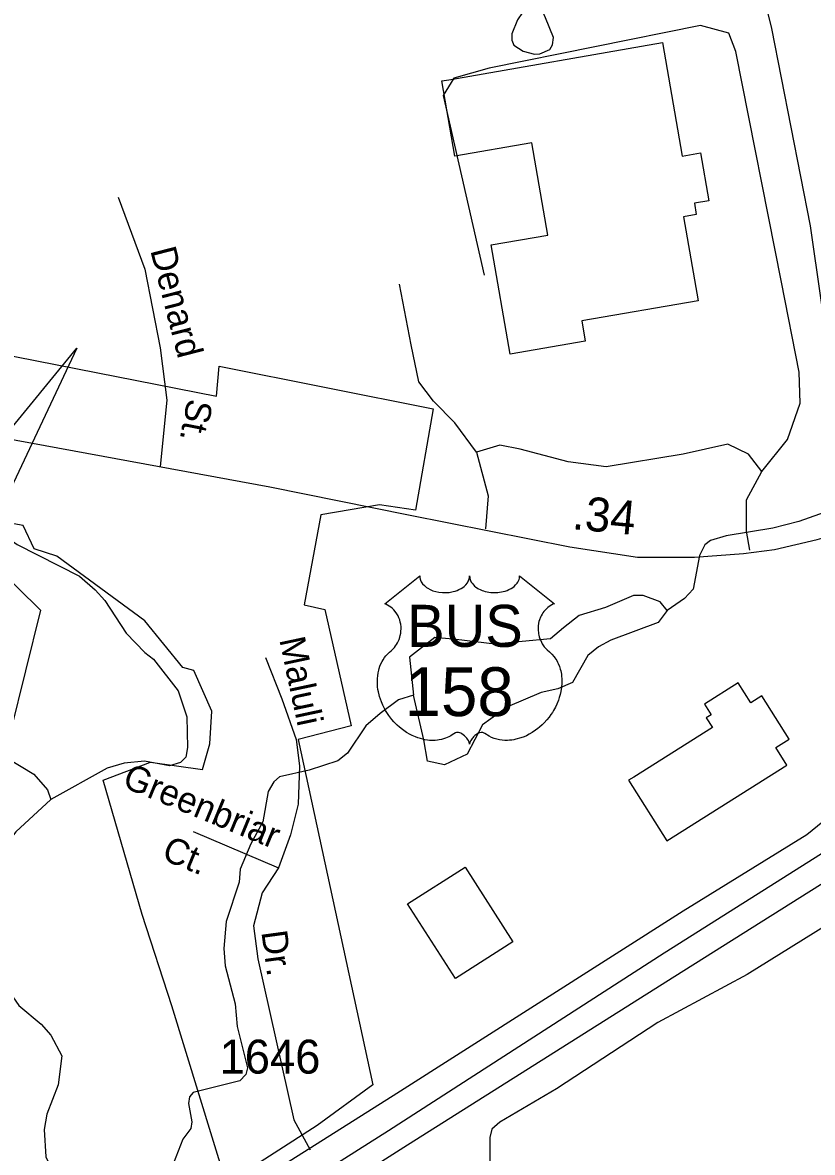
# Model space of a CAD drawing. Extents: x 2056842 to 2160602, y 826753 to 1016856.
# Drawn here: x 2128651 to 2131561, y 930955 to 935117 of the extents above; entities that cross this region are included whole.
import ezdxf

# ---------------------------------------------------------------- set-up
doc = ezdxf.new("R2010")
doc.units = 0
for name, color, linetype in [('Exist Boundary Political City Limit New', 7, 'Continuous'), ('Exist Cultural Warehouse Building Footprint', 7, 'Continuous'), ('Exist Hydrographic Creek Single Shore', 7, 'Continuous'), ('Exist Hydrographic Misc Water Feature', 7, 'Continuous'), ('Exist Road Non-System Type 51', 7, 'Continuous'), ('Exist Road Non-System Type 51 Label', 7, 'Continuous'), ('Exist Road Primary Interstate Divided Center Attributed', 7, 'Continuous'), ('Exist Road Primary US Attributed', 7, 'Continuous'), ('Exist Road Primary US Mileage Hundredths English Label', 7, 'Continuous'), ('Exist Road Primary US Shield CELL', 7, 'Continuous'), ('Exist Road Primary US Shield Number Label', 7, 'Continuous'), ('Exist Road Secondary Structure Culvert Attributed CELL', 7, 'Continuous'), ('Exist Road Secondary Type 51 Attributed', 7, 'Continuous'), ('Exist Road Secondary Type 51 Label', 7, 'Continuous'), ('Exist Road Secondary Type 51 Number Label', 7, 'Continuous'), ('Map Preparation Boundary City Limit Buffer Line', 7, 'Continuous')]:
    doc.layers.add(name, color=color, linetype=linetype)

msp = doc.modelspace()

# ---------------------------------------------------------------- linework, layer by layer
at = {"layer": 'Exist Boundary Political City Limit New'}
for points in [[(2128258.2, 933958.1), (2129364.5, 933740.9), (2129375.2, 933851.9), (2130163, 933694.2), (2130097.8, 933321.3), (2129965.2, 933341.1), (2129749.8, 933304.4), (2129687.5, 932972.9), (2129764.5, 932955.2), (2129861.2, 932526.2), (2129666.5, 932476.4), (2129941, 931203.8), (2129736.2, 931054.1), (2129401.8, 930839.4), (2129200.5, 931495.5), (2129091, 931832.1), (2128947.2, 932326.6), (2129122.5, 932392.8), (2129313, 932366), (2129340, 932459.9), (2129348, 932580.6), (2129281, 932730.8), (2129240.8, 932741.5), (2129101, 932913.1), (2128776.5, 933151.8), (2128693.2, 933178.7), (2128653, 933264.5), (2128542.8, 933284.5)], [(2128461.8, 933201.6), (2128716.5, 932952.1), (2128605.8, 932505.3)]]:
    msp.add_lwpolyline(points, dxfattribs=at)
at = {"layer": 'Exist Cultural Warehouse Building Footprint'}
for points in [[(2130220.5, 934906.6), (2131008, 935043.4), (2131080.5, 934625.8), (2131148.1, 934637.5), (2131178.8, 934460.7), (2131125.7, 934451.5), (2131132.8, 934410.5), (2131085.4, 934402.2), (2131139.1, 934092.6), (2130710.6, 934018.2), (2130723.4, 933944.2), (2130446.5, 933896.1), (2130376.7, 934298.1), (2130586.1, 934334.5), (2130527, 934674.7), (2130243, 934625.4), (2130194.9, 934902.2)], [(2131024.7, 932102.6), (2131466.3, 932381.7), (2131425.5, 932446.3), (2131475.2, 932477.7), (2131374.4, 932637.3), (2131333.3, 932611.3), (2131286.8, 932684.8), (2131162.8, 932606.4), (2131187.3, 932567.7), (2131169.5, 932556.5), (2131192.1, 932520.8), (2130902.6, 932337.9), (2130883.6, 932325.9)], [(2130281, 932006.2), (2130457, 931730.5), (2130245, 931595.2), (2130069.1, 931871)]]:
    msp.add_lwpolyline(points, close=True, dxfattribs=at)
at = {"layer": 'Exist Hydrographic Creek Single Shore'}
for points in [[(2128564.2, 933427.6), (2128548.8, 933275.7), (2128570.3, 933237.7), (2128631.1, 933194.1), (2128860.3, 933077.6), (2128918.6, 933028.1), (2128953.6, 932988.1), (2129032.2, 932868.3), (2129100.5, 932796.7), (2129132.5, 932772.7), (2129223.3, 932655), (2129255.4, 932559.2), (2129258, 932447.3), (2129252.3, 932411.3), (2129232.2, 932391.4), (2129192.3, 932379.1), (2129100.1, 932396.7), (2129024.5, 932388.5), (2128962.4, 932370.1), (2128755, 932255.3)], [(2128755, 932255.3), (2128625.5, 932136.6), (2128541.9, 932030.4), (2128538.2, 931994.3), (2128544.4, 931958.1), (2128576.5, 931880.3), (2128586.8, 931836.5), (2128579.3, 931698.5), (2128591.8, 931572.6), (2128614.2, 931528.5), (2128636.2, 931496.9), (2128718.7, 931427.2), (2128754.6, 931387.1), (2128795, 931311.5), (2128781.6, 931203.5), (2128740, 931095.4), (2128730.3, 931039.2), (2128736.8, 930939.3), (2128750.9, 930907.2), (2128796.9, 930865.5), (2128931.4, 930782), (2128965.7, 930730.1)]]:
    msp.add_lwpolyline(points, dxfattribs=at)
at = {"layer": 'Exist Hydrographic Misc Water Feature'}
for points in [[(2130473.9, 935127.4), (2130453.6, 935075.4), (2130453.6, 935052.6), (2130460, 935033.6), (2130495.4, 935012.1), (2130537.2, 935000.7), (2130556.2, 935001.9), (2130593, 935018.4), (2130603.1, 935034.9), (2130606.9, 935062.7), (2130577.8, 935135), (2130560, 935174.3), (2130532.2, 935192), (2130518.2, 935190.7), (2130492.9, 935154), (2130473.9, 935127.4)], [(2131721.9, 933354.1), (2131510, 933279.3), (2131414.3, 933254.9), (2131242.7, 933226.1), (2131184.6, 933209.9), (2131164.5, 933193.8), (2131144.9, 933153.7), (2131121.3, 933029.6), (2131089.7, 932995.5), (2131025.7, 932951.2)], [(2131025.7, 932951.2), (2130999.7, 932983), (2130937.5, 933006.8), (2130901.7, 933006.7), (2130797.7, 932962.2), (2130701.7, 932933.5), (2130643.4, 932887.9), (2130595.3, 932847.3), (2130491.4, 932837.2), (2130390.1, 932827.1), (2130248.2, 932844.8), (2130169.7, 932852.4), (2130076.5, 932779.1), (2130091.1, 932639.1)], [(2131025.7, 932951.2), (2130991.9, 932907), (2130818.2, 932842.3), (2130772.3, 932818.1), (2130732.7, 932785.9), (2130676.9, 932685.8), (2130623.2, 932663.5), (2130561.1, 932649.3)], [(2130091.1, 932639.1), (2130035.3, 932622.9), (2129967.6, 932572.6), (2129915.8, 932526.4), (2129848.1, 932426.1), (2129812.4, 932398), (2129706.4, 932363.4), (2129596.7, 932339), (2129576.6, 932320.9), (2129554.9, 932284.8), (2129535.4, 932172.7), (2129491.7, 932092.5), (2129452.1, 931998.4), (2129448.5, 931950.3), (2129400.9, 931806.2), (2129391.5, 931706.2), (2129397.6, 931642.1), (2129434.3, 931502.4), (2129440.7, 931418.4), (2129479.4, 931266.6), (2129473.5, 931242.6), (2129451.5, 931218.5), (2129279.7, 931175.8), (2129266, 931159.7), (2129261.9, 931135.7), (2129274.2, 931067.7), (2129270.5, 931043.7), (2129240.5, 931003.6), (2129206.9, 930915.4)], [(2130561.1, 932649.3), (2130437.4, 932596.7), (2130345.6, 932530.2), (2130288.1, 932422.1), (2130205.2, 932383.5), (2130141.9, 932396.2), (2130129.2, 932474.8), (2130091.1, 932639.1)], [(2127782.2, 932513), (2127862.2, 932521.3), (2128146.2, 932500.6), (2128260.2, 932513.1), (2128396.1, 932483.8), (2128592.4, 932408.5), (2128692.6, 932349.1), (2128742.9, 932291.2), (2128755.2, 932255.4)]]:
    msp.add_lwpolyline(points, dxfattribs=at)
at = {"layer": 'Exist Road Non-System Type 51'}
for points in [[(2131374.8, 933463.3), (2131468.2, 933581.9), (2131514.9, 933714.9), (2131511.3, 933829.9), (2131446.6, 934160.6), (2131277.9, 935010.2), (2131252.7, 935078.5), (2131148.6, 935107.2), (2130369.2, 934949.1), (2130239.9, 934913.1), (2130200.4, 934848.4), (2130351.2, 934187.1)], [(2129003.2, 934473.8), (2129101.4, 934209), (2129156.9, 933918.6), (2129182.5, 933726.4), (2129158.1, 933482.3)], [(2130322.5, 933535.2), (2130243.5, 933643), (2130164.5, 933722.1), (2130110.6, 933794), (2130081.9, 933930.6), (2130038.8, 934153.4)], [(2131374.8, 933463.3), (2131324.5, 933528), (2131249.1, 933564), (2131083.9, 933528), (2130800.2, 933481.3), (2130660.1, 933499.3), (2130484.1, 933546), (2130408.7, 933560.4), (2130322.5, 933535.2)], [(2130322.5, 933535.2), (2130365.6, 933373.5), (2130356.3, 933252)], [(2131330.5, 933173.9), (2131317.3, 933244.1), (2131317.3, 933359.1), (2131374.8, 933463.3)], [(2129545.4, 932778.9), (2129605.9, 932625.5), (2129658.3, 932476.1), (2129670.4, 932379.2), (2129666.4, 932237.9), (2129638.2, 932124.9), (2129593.8, 932003.8), (2129533.3, 931910.9), (2129501, 931789.8), (2129517.1, 931668.7), (2129650.3, 931075.2), (2129710.4, 930964.5)], [(2129279.1, 932137), (2129593.8, 932003.8)]]:
    msp.add_lwpolyline(points, dxfattribs=at)
at = {"layer": 'Exist Road Primary Interstate Divided Center Attributed'}
for points in [[(2124658.7, 927420), (2125364.9, 927910.7), (2125763.4, 928186.2), (2126906.1, 928954.9), (2127318.2, 929233.9), (2127916.6, 929621), (2128634.6, 930071.1), (2129010.7, 930308.7), (2130069.2, 930982.8), (2131054.1, 931604.2), (2131623.7, 931963.4), (2132040, 932228.1), (2132905.5, 932777.6), (2133294.6, 933019.9)], [(2132912.4, 932901.8), (2132619.2, 932709.3), (2132013.7, 932321.5), (2131594.1, 932054.6), (2131014.4, 931688.7), (2129999, 931034.1), (2129023.7, 930416.4), (2128551.8, 930112.5), (2127877, 929691.2), (2127267.8, 929300.6), (2126832.4, 929005.3), (2125718.5, 928252.8), (2125089.2, 927822), (2124817.1, 927637.8)]]:
    msp.add_lwpolyline(points, dxfattribs=at)
at = {"layer": 'Exist Road Primary US Attributed'}
for points in [[(2126267.7, 938614.1), (2126823.6, 938405.4), (2127250.9, 938319.1), (2128331, 938214), (2128609.4, 938165.5), (2128865.7, 938087.7), (2129104, 937986.7), (2129477.6, 937776.4), (2129687.7, 937589.6), (2130299.1, 936938.2), (2130783.1, 936407.2), (2130921.3, 936225.7), (2131012.9, 936085.5), (2131121.5, 935904.9), (2131249, 935656.9), (2131329.8, 935421.5), (2131409.8, 935095.4), (2131552.5, 934368.5), (2131632.4, 933812.4), (2131661.8, 933557), (2131706.5, 933250.4)], [(2123789.9, 934740.6), (2123855.9, 934785.9), (2124055.3, 934857.8), (2124179.2, 934892), (2124365, 934896.4), (2124501.5, 934876.7), (2124648.8, 934831.8), (2124929.8, 934714.1), (2125380.5, 934507.4), (2125930.9, 934265.7), (2126344, 934087.8), (2126788.4, 933934.1), (2127165.5, 933838.9), (2128172.1, 933674.5), (2128580.3, 933587.9), (2129561.1, 933407.6), (2130072.9, 933303.4), (2130666.9, 933185.5), (2130916.4, 933147.4), (2131125.7, 933147.4), (2131307, 933160.9), (2131421.5, 933175.7), (2131577.8, 933213.5), (2131706.5, 933250.4)]]:
    msp.add_lwpolyline(points, dxfattribs=at)
at = {"layer": 'Exist Road Primary US Shield CELL'}
msp.add_lwpolyline([(2130113.6, 933078.7), (2130113.9, 933073.4), (2130115.2, 933067), (2130116.2, 933063.8), (2130119.2, 933057.5), (2130124, 933050.2), (2130130.8, 933043), (2130138.5, 933036.7), (2130143.6, 933033.3), (2130152.4, 933028.6), (2130162.4, 933024.4), (2130173.5, 933021.2), (2130184.8, 933018.9), (2130197.1, 933017.6), (2130209.4, 933017.4), (2130222.6, 933018.3), (2130237.2, 933021.1), (2130243.9, 933022.9), (2130251.5, 933025.5), (2130258.4, 933028.4), (2130266.1, 933032.5), (2130272.3, 933036.4), (2130277.1, 933039.9), (2130283.9, 933046.5), (2130289.4, 933053.2), (2130291.6, 933057), (2130293.6, 933060.7), (2130296.3, 933068.4), (2130297.1, 933071.8), (2130297.6, 933078.9), (2130298, 933073), (2130298.7, 933069.2), (2130299.6, 933065.6), (2130301.2, 933061.7), (2130303.9, 933056.3), (2130306.9, 933051.7), (2130312.7, 933044.9), (2130316.2, 933041.6), (2130319.5, 933038.9), (2130328.2, 933032.9), (2130338.5, 933027.8), (2130343.5, 933025.6), (2130348.6, 933023.7), (2130355.2, 933021.8), (2130361.9, 933020.2), (2130368.6, 933019), (2130375.4, 933018), (2130382.4, 933017.5), (2130388.1, 933017.4), (2130395.1, 933017.4), (2130401.6, 933017.8), (2130408.2, 933018.6), (2130415.5, 933019.8), (2130421.3, 933021.1), (2130429.1, 933023.1), (2130436, 933025.6), (2130442.2, 933028.3), (2130450.2, 933032.5), (2130456.6, 933036.5), (2130461.3, 933040.3), (2130467, 933045.5), (2130472.3, 933051.6), (2130475.4, 933056.1), (2130477.6, 933060.7), (2130479.6, 933065.6), (2130480.9, 933070.8), (2130481.5, 933075.3), (2130481.6, 933079.1), (2130610.2, 932976.6), (2130607.2, 932975.5), (2130600.2, 932972.1), (2130594.7, 932968.8), (2130585.8, 932962.6), (2130582, 932959.1), (2130578.2, 932955.6), (2130574.7, 932951.8), (2130571.6, 932948.2), (2130567.9, 932943), (2130564.6, 932937.9), (2130561.3, 932932.2), (2130558.9, 932927.2), (2130555, 932916.9), (2130553.1, 932910.4), (2130551.9, 932904.8), (2130550.3, 932893.3), (2130550, 932887.9), (2130550, 932882.5), (2130550.3, 932876.8), (2130550.8, 932871.3), (2130551.8, 932865.6), (2130552.7, 932860.6), (2130554.3, 932854.4), (2130556.6, 932847.3), (2130559.4, 932840.4), (2130565.3, 932829.2), (2130572.8, 932817.8), (2130578.2, 932811.4), (2130583.5, 932806), (2130591.5, 932799.3), (2130595.8, 932795.5), (2130600.7, 932790.5), (2130608.7, 932781.2), (2130612, 932776.8), (2130615.3, 932771.8), (2130618.4, 932766.7), (2130621.4, 932761.3), (2130623.8, 932756.5), (2130628.3, 932745.5), (2130631.6, 932734.8), (2130633.2, 932729.1), (2130635.6, 932716.5), (2130636.5, 932710.3), (2130637.5, 932698), (2130637.5, 932683.1), (2130636.4, 932668.9), (2130633.7, 932652.5), (2130631.5, 932642.6), (2130628.1, 932631.1), (2130624.8, 932621.2), (2130619, 932606.5), (2130613.8, 932595.8), (2130607, 932583.4), (2130602.4, 932575.9), (2130597, 932567.8), (2130590.2, 932558.5), (2130582.3, 932548.7), (2130572.8, 932538.2), (2130565.2, 932530.6), (2130555.1, 932521.6), (2130549.1, 932516.6), (2130540.4, 932510.1), (2130528.5, 932502.2), (2130516.9, 932495.4), (2130506.9, 932490.3), (2130498.1, 932486.5), (2130486.7, 932482.2), (2130467.7, 932476.9), (2130460.8, 932475.5), (2130452.6, 932474.3), (2130444.9, 932473.5), (2130437.5, 932473.1), (2130427.5, 932473.1), (2130417.5, 932473.8), (2130408.1, 932475.2), (2130398.3, 932477.2), (2130388, 932480.3), (2130378.7, 932483.9), (2130369.3, 932488.6), (2130353.4, 932498.6), (2130348.8, 932501), (2130346.2, 932501.7), (2130340.1, 932502), (2130334.3, 932500.8), (2130328.4, 932498.4), (2130324.8, 932496.5), (2130320.1, 932493.4), (2130316.4, 932490.5), (2130312, 932486.4), (2130309, 932482.9), (2130306.7, 932480.1), (2130302.2, 932473.1), (2130300.6, 932469.7), (2130298.9, 932465.4), (2130297.5, 932459), (2130295.4, 932467), (2130293.1, 932472.4), (2130290.3, 932476.9), (2130287.5, 932481), (2130283, 932486.1), (2130279, 932490), (2130274.1, 932493.9), (2130269, 932497.1), (2130264.8, 932499.2), (2130261, 932500.6), (2130256.4, 932501.8), (2130252.6, 932502.1), (2130249.5, 932502), (2130245.2, 932501), (2130239.4, 932496.8), (2130233.9, 932493), (2130227.9, 932489.3), (2130220.7, 932485.5), (2130215.5, 932483.1), (2130209.3, 932480.7), (2130202, 932478.2), (2130194.1, 932476.2), (2130185.9, 932474.6), (2130178.8, 932473.4), (2130171.1, 932472.7), (2130164.2, 932472.5), (2130157, 932472.6), (2130150.3, 932473.1), (2130142.4, 932473.8), (2130132.7, 932475.3), (2130124.7, 932477.1), (2130116.2, 932479.4), (2130107.4, 932482.1), (2130098.1, 932485.7), (2130086.4, 932490.8), (2130078.3, 932494.9), (2130065.4, 932502.3), (2130050.4, 932512.7), (2130039, 932521.9), (2130030.7, 932529.4), (2130018.5, 932541.9), (2130011.3, 932550), (2130000, 932564.6), (2129992.8, 932575.2), (2129988.1, 932582.9), (2129981.3, 932595.4), (2129977.6, 932603.2), (2129972.7, 932614.6), (2129968.9, 932625), (2129965.7, 932634.9), (2129964, 932641.2), (2129961.5, 932652.2), (2129960, 932660.1), (2129958.6, 932670.8), (2129957.8, 932682.1), (2129957.7, 932692.5), (2129957.9, 932701.2), (2129958.9, 932711.3), (2129960.6, 932722), (2129962.7, 932731.2), (2129964.5, 932737.8), (2129967.3, 932745.8), (2129970.9, 932754.7), (2129975.1, 932763.2), (2129979.2, 932770.3), (2129984.3, 932777.9), (2129989.3, 932784.4), (2129995.9, 932791.5), (2130002.7, 932798), (2130009, 932803.1), (2130016.4, 932810.4), (2130020.3, 932814.8), (2130024.9, 932821), (2130028.7, 932826.7), (2130031.6, 932831.8), (2130035.5, 932839.3), (2130037.9, 932844.9), (2130040.9, 932853.6), (2130042.3, 932859.7), (2130043.9, 932867.5), (2130044.8, 932874.9), (2130045.2, 932884.1), (2130045, 932891.7), (2130044, 932900.6), (2130042.3, 932909.1), (2130040.3, 932916.5), (2130037.1, 932925), (2130034.2, 932931.3), (2130029.3, 932939.7), (2130023.8, 932947.5), (2130018.1, 932953.9), (2130012.5, 932959.6), (2130007, 932963.9), (2130001.8, 932967.6), (2129995.3, 932971.5), (2129988.9, 932974.6), (2129985, 932976.2)], close=True, dxfattribs=at)
at = {"layer": 'Exist Road Secondary Structure Culvert Attributed CELL'}
msp.add_lwpolyline([(2128850.2, 933918.1), (2128509.4, 933194.3), (2128442.6, 933991.5), (2128580.3, 933587.9)], close=True, dxfattribs=at)
at = {"layer": 'Exist Road Secondary Type 51 Attributed'}
for points in [[(2133589.4, 933077.5), (2133534.1, 933047.8), (2133390.2, 932952.7), (2133042.5, 932705), (2132267.6, 932199.2), (2131320.4, 931610.7), (2130991.4, 931433.5), (2130617.4, 931189.3), (2130409.5, 931067), (2130379.8, 931040.7), (2130372.5, 931009.9)], [(2127706.8, 929698.3), (2128073.9, 929926.6), (2129044.1, 930556.7), (2129422.4, 930790.6), (2130015.5, 931165.1), (2131084.3, 931844.8), (2131539.8, 932126.8), (2131632.7, 932200.7), (2131706.5, 932286.8), (2131747.9, 932357.3), (2131788.2, 932463.7), (2131798.3, 932540.9), (2131805, 932612.5), (2131805, 932666.2), (2131790, 932748.1), (2131779.3, 932796), (2131744.6, 933008.7)], [(2130372.5, 931009.9), (2130372, 930919.3), (2130384.3, 930729), (2130399.2, 930620.5), (2130440.5, 930453.4), (2130611.5, 929893.6), (2130687.4, 929667.3), (2130796.1, 929293.2), (2130828.6, 929182.4), (2130839.8, 929131.5), (2130847.6, 929079.4), (2130848.7, 929003.9), (2130845.4, 928885.3), (2130840.9, 928828.2), (2130825.2, 928737.6), (2130811.2, 928701.2), (2130757, 928618.9), (2130720, 928573)]]:
    msp.add_lwpolyline(points, dxfattribs=at)
at = {"layer": 'Map Preparation Boundary City Limit Buffer Line'}
for points in [[(2128258.2, 933958.1), (2129364.5, 933740.9), (2129375.2, 933851.9), (2130163, 933694.2), (2130097.8, 933321.3), (2129965.2, 933341.1), (2129749.8, 933304.4), (2129687.5, 932972.9), (2129764.5, 932955.2), (2129861.2, 932526.2), (2129666.5, 932476.4), (2129941, 931203.8), (2129736.2, 931054.1), (2129401.8, 930839.4), (2129200.5, 931495.5), (2129091, 931832.1), (2128947.2, 932326.6), (2129122.5, 932392.8), (2129313, 932366), (2129340, 932459.9), (2129348, 932580.6), (2129281, 932730.8), (2129240.8, 932741.5), (2129101, 932913.1), (2128776.5, 933151.8), (2128693.2, 933178.7), (2128653, 933264.5), (2128542.8, 933284.5)], [(2128461.8, 933201.6), (2128716.5, 932952.1), (2128605.8, 932505.3)]]:
    msp.add_lwpolyline(points, dxfattribs=at)

# ---------------------------------------------------------------- texts
at = {"layer": 'Exist Road Non-System Type 51 Label'}
for s, rotation, p in [('Denard', 284.4601, (2129120.5, 934278.5)), ('St.', 258.833, (2129259.2, 933735.1)), ('Greenbriar', 337.6061, (2129013.4, 932303.5)), ('Ct.', 337.6061, (2129158.7, 932036.6))]:
    msp.add_text(s, height=95, rotation=rotation, dxfattribs=at).set_placement(p)
at = {"layer": 'Exist Road Primary US Mileage Hundredths English Label'}
msp.add_text('.34', height=125, rotation=354.5387, dxfattribs=at).set_placement((2130672.5, 933251.5))
at = {"layer": 'Exist Road Primary US Shield Number Label'}
for s, height, p in [('BUS', 155, (2130067.3, 932817.4)), ('158', 180, (2130058.4, 932562.5))]:
    msp.add_text(s, height=height, dxfattribs=at).set_placement(p)
at = {"layer": 'Exist Road Secondary Type 51 Label'}
for s, rotation, p in [('Maluli', 282.036, (2129596, 932844.5)), ('Dr.', 277.7424, (2129530.1, 931767.4))]:
    msp.add_text(s, height=95, rotation=rotation, dxfattribs=at).set_placement(p)
at = {"layer": 'Exist Road Secondary Type 51 Number Label'}
msp.add_text('1646', height=125, dxfattribs=at).set_placement((2129376.1, 931245.4))

doc.saveas('drawing.dxf')
